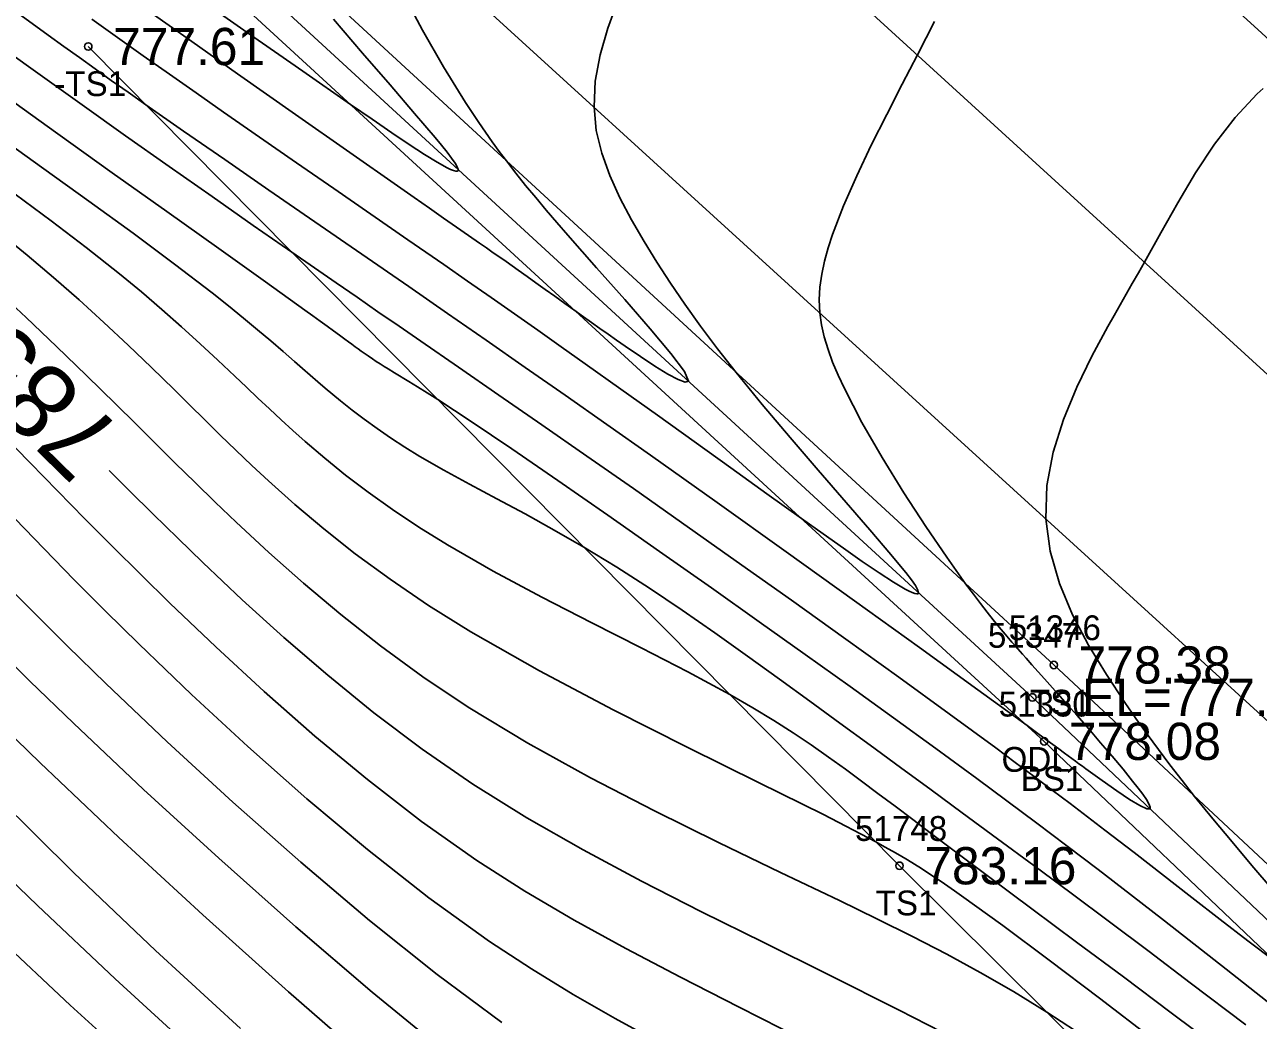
# Model space of a CAD drawing. Extents: x 1378535 to 1380697, y 997729 to 1000024.
# Drawn here: x 1379852.76 to 1379902.52, y 998733.56 to 998773.69 of the extents above; entities that cross this region are included whole.
import ezdxf

# ---------------------------------------------------------------- set-up
doc = ezdxf.new("R2010")
doc.units = 0
for name, color, linetype in [('RD_DTM_BkLn1', 7, 'Continuous'), ('RD_DTM_BkLn2', 7, 'Continuous'), ('RD_DTM_BkLn_txCode', 7, 'Continuous'), ('RD_DTM_Major1', 7, 'Continuous'), ('RD_DTM_Major1_Lbl', 7, 'Continuous'), ('RD_DTM_Minor1', 7, 'Continuous'), ('RD_EX_H2O', 7, 'Continuous'), ('RD_EX_H2O_txCode', 7, 'Continuous'), ('RD_EX_Road', 7, 'Continuous'), ('RD_EX_TX_H2O_ELEV', 7, 'Continuous'), ('RD_EX_TX_Misc_ELEV', 7, 'Continuous'), ('RD_SMD_Locator', 7, 'Continuous')]:
    doc.layers.add(name, color=color, linetype=linetype)

msp = doc.modelspace()

# ---------------------------------------------------------------- linework, layer by layer
at = {"layer": 'RD_DTM_BkLn1'}
msp.add_lwpolyline([(1380004.092, 998667.469), (1379960.441, 998707.181), (1379917.6, 998746.178), (1379872.26, 998787.533), (1379830.053, 998826.06), (1379785.115, 998866.805), (1379748.988, 998899.861), (1379722.936, 998924.281)], dxfattribs=at)
at = {"layer": 'RD_DTM_BkLn2'}
for points in [[(1379737.292, 998874.883), (1379752.749, 998868.877), (1379772.794, 998857.625), (1379802.995, 998831.849), (1379848.378, 998790.114), (1379894.268, 998747.881), (1379937.731, 998707.347), (1379986.156, 998664.45), (1380033.629, 998623.704), (1380075.028, 998584.523), (1380116.989, 998546.354), (1380162.137, 998505.398), (1380208.594, 998461.82), (1380262.411, 998411.759)], [(1380321.815, 998326.615), (1380322.659, 998329.174), (1380322.261, 998332.77), (1380321.137, 998334.343), (1380320.107, 998334.637), (1380319.184, 998334.516), (1380315.041, 998338.979), (1380309.473, 998346.954), (1380304.757, 998357.874), (1380262.267, 998407.427), (1380207.067, 998458.846), (1380160.069, 998502.831), (1380114.551, 998544.043), (1380071.667, 998582.108), (1380029.128, 998620.782), (1379985.006, 998662.48), (1379936.375, 998704.347), (1379893.878, 998744.802), (1379846.871, 998787.948), (1379800.334, 998830.073), (1379753.878, 998865.5), (1379725.58, 998874.504)], [(1380252.918, 998398.067), (1380204.142, 998434.59), (1380151.218, 998475.61), (1380095.777, 998523.128), (1380059.674, 998564.774), (1380017.136, 998611.833), (1379979.819, 998653.892), (1379930.027, 998698.097), (1379888.044, 998739.788), (1379855.325, 998772.813)]]:
    msp.add_lwpolyline(points, dxfattribs=at)
at = {"layer": 'RD_DTM_Major1'}
for points in [[(1379865.221, 998773.915), (1379866.389, 998772.546), (1379867.498, 998771.264), (1379868.49, 998770.116), (1379869.312, 998769.15), (1379869.574, 998768.832), (1379869.798, 998768.552), (1379869.981, 998768.312), (1379870.119, 998768.113), (1379870.209, 998767.96), (1379870.247, 998767.853), (1379870.241, 998767.805), (1379870.206, 998767.782), (1379870.144, 998767.784), (1379870.054, 998767.81), (1379869.94, 998767.857), (1379869.8, 998767.924), (1379869.4, 998768.149), (1379868.888, 998768.465), (1379868.274, 998768.865), (1379867.567, 998769.339), (1379866.774, 998769.879), (1379865.905, 998770.478), (1379863.979, 998771.813), (1379861.872, 998773.284), (1379859.672, 998774.829)], [(1379903.83, 998733.568), (1379901.215, 998735.623), (1379898.736, 998737.562), (1379897.358, 998738.63), (1379896.051, 998739.633), (1379894.798, 998740.586), (1379893.579, 998741.504), (1379892.373, 998742.403), (1379891.163, 998743.298), (1379889.508, 998744.51), (1379887.806, 998745.745), (1379886.053, 998747.007), (1379884.246, 998748.299), (1379882.381, 998749.624), (1379880.456, 998750.984), (1379878.367, 998752.455), (1379876.28, 998753.915), (1379874.269, 998755.311), (1379872.408, 998756.589), (1379870.77, 998757.696), (1379869.429, 998758.577), (1379868.989, 998758.857), (1379868.601, 998759.098), (1379868.258, 998759.308), (1379867.677, 998759.659), (1379867.424, 998759.813), (1379867.259, 998759.916), (1379867.099, 998760.018), (1379866.941, 998760.121), (1379866.783, 998760.227), (1379866.621, 998760.337), (1379866.454, 998760.453), (1379866.337, 998760.535), (1379866.216, 998760.621), (1379866.09, 998760.712), (1379865.958, 998760.807), (1379865.819, 998760.908), (1379865.673, 998761.014), (1379865.452, 998761.175), (1379865.213, 998761.35), (1379864.956, 998761.537), (1379864.679, 998761.739), (1379864.381, 998761.955), (1379864.06, 998762.187), (1379862.479, 998763.322), (1379860.59, 998764.668), (1379858.493, 998766.158), (1379856.294, 998767.723), (1379854.093, 998769.295), (1379851.993, 998770.804)], [(1379890.919, 998732.487), (1379888.027, 998733.968), (1379885.139, 998735.417), (1379882.566, 998736.69), (1379880.062, 998737.934), (1379877.632, 998739.171), (1379875.282, 998740.426), (1379873.016, 998741.72), (1379870.84, 998743.078), (1379868.797, 998744.486), (1379866.845, 998745.956), (1379864.985, 998747.464), (1379863.216, 998748.99), (1379861.538, 998750.512), (1379859.952, 998752.007), (1379858.934, 998752.989), (1379857.946, 998753.957), (1379856.975, 998754.918), (1379856.171, 998755.719)], [(1379866.755, 998731.786), (1379863.395, 998734.708), (1379859.947, 998737.804), (1379856.56, 998740.927), (1379853.386, 998743.932), (1379851.433, 998745.823)]]:
    msp.add_lwpolyline(points, dxfattribs=at)
at = {"layer": 'RD_DTM_Minor1'}
for points in [[(1379868.045, 998774.926), (1379868.807, 998773.466), (1379869.651, 998771.991), (1379870.542, 998770.555), (1379870.807, 998770.149), (1379871.075, 998769.751), (1379871.346, 998769.358), (1379871.621, 998768.969), (1379871.902, 998768.584), (1379872.189, 998768.2), (1379872.571, 998767.707), (1379872.966, 998767.214), (1379873.373, 998766.719), (1379873.792, 998766.221), (1379874.224, 998765.718), (1379874.667, 998765.208), (1379875.823, 998763.897), (1379876.961, 998762.614), (1379877.992, 998761.435), (1379878.824, 998760.441), (1379879.368, 998759.71), (1379879.532, 998759.321), (1379879.405, 998759.279), (1379879.116, 998759.384), (1379878.697, 998759.609), (1379878.179, 998759.926), (1379877.594, 998760.31), (1379876.974, 998760.732), (1379876.631, 998760.971), (1379876.29, 998761.21), (1379875.953, 998761.449), (1379875.624, 998761.683), (1379875.305, 998761.911), (1379874.999, 998762.13), (1379874.553, 998762.45), (1379874.14, 998762.746), (1379873.751, 998763.023), (1379873.38, 998763.287), (1379873.022, 998763.542), (1379872.668, 998763.792), (1379872.423, 998763.965), (1379872.175, 998764.139), (1379871.922, 998764.317), (1379871.661, 998764.5), (1379871.389, 998764.69), (1379871.105, 998764.888), (1379870.66, 998765.198), (1379870.178, 998765.534), (1379869.655, 998765.898), (1379869.086, 998766.294), (1379868.467, 998766.725), (1379867.794, 998767.195), (1379865.873, 998768.536), (1379863.689, 998770.065), (1379861.347, 998771.71), (1379858.95, 998773.4), (1379856.603, 998775.064)], [(1379876.671, 998774.617), (1379876.278, 998773.551), (1379875.97, 998772.482), (1379875.776, 998771.419), (1379875.723, 998770.374), (1379875.816, 998769.433), (1379876.034, 998768.513), (1379876.355, 998767.607), (1379876.761, 998766.715), (1379877.23, 998765.83), (1379877.745, 998764.951), (1379878.26, 998764.118), (1379878.805, 998763.278), (1379879.389, 998762.423), (1379880.019, 998761.543), (1379880.704, 998760.631), (1379881.451, 998759.677), (1379882.507, 998758.383), (1379883.628, 998757.055), (1379884.76, 998755.738), (1379886.848, 998753.332), (1379887.698, 998752.338), (1379888.022, 998751.949), (1379888.299, 998751.606), (1379888.523, 998751.314), (1379888.688, 998751.078), (1379888.788, 998750.901), (1379888.817, 998750.789), (1379888.797, 998750.752), (1379888.746, 998750.743), (1379888.667, 998750.758), (1379888.561, 998750.798), (1379888.43, 998750.86), (1379888.274, 998750.943), (1379887.806, 998751.221), (1379887.224, 998751.598), (1379886.544, 998752.058), (1379885.784, 998752.586), (1379884.961, 998753.166), (1379884.093, 998753.783), (1379882.69, 998754.786), (1379881.239, 998755.825), (1379879.762, 998756.884), (1379878.279, 998757.947), (1379876.808, 998758.998), (1379875.371, 998760.02), (1379874.404, 998760.705), (1379873.454, 998761.374), (1379872.513, 998762.034), (1379871.573, 998762.69), (1379870.626, 998763.35), (1379869.664, 998764.018), (1379868.213, 998765.022), (1379866.728, 998766.049), (1379865.226, 998767.087), (1379863.722, 998768.127), (1379862.234, 998769.159), (1379860.777, 998770.172), (1379859.674, 998770.942), (1379858.597, 998771.697), (1379857.541, 998772.443), (1379856.502, 998773.181), (1379855.476, 998773.914)], [(1379889.453, 998773.821), (1379889.115, 998773.16), (1379888.765, 998772.478), (1379888.155, 998771.298), (1379887.527, 998770.077), (1379886.906, 998768.838), (1379886.319, 998767.604), (1379885.791, 998766.396), (1379885.348, 998765.238), (1379885.168, 998764.69), (1379885.02, 998764.155), (1379884.908, 998763.63), (1379884.836, 998763.111), (1379884.809, 998762.594), (1379884.833, 998762.075), (1379884.9, 998761.593), (1379885.011, 998761.103), (1379885.161, 998760.604), (1379885.348, 998760.093), (1379885.569, 998759.567), (1379885.82, 998759.024), (1379886.526, 998757.658), (1379887.34, 998756.238), (1379888.215, 998754.82), (1379889.101, 998753.462), (1379889.949, 998752.221), (1379890.712, 998751.154), (1379891.023, 998750.733), (1379891.309, 998750.355), (1379891.576, 998750.012), (1379891.827, 998749.698), (1379892.068, 998749.404), (1379892.303, 998749.125), (1379892.441, 998748.963), (1379892.58, 998748.801), (1379892.72, 998748.641), (1379893.005, 998748.317), (1379893.152, 998748.151), (1379893.388, 998747.886), (1379893.634, 998747.61), (1379893.889, 998747.324), (1379894.431, 998746.715), (1379894.719, 998746.392), (1379895.19, 998745.858), (1379895.675, 998745.305), (1379896.157, 998744.748), (1379896.624, 998744.201), (1379897.059, 998743.68), (1379897.448, 998743.2), (1379897.667, 998742.92), (1379897.853, 998742.67), (1379898.002, 998742.454), (1379898.107, 998742.279), (1379898.16, 998742.151), (1379898.157, 998742.076), (1379898.018, 998742.076), (1379897.732, 998742.212), (1379897.321, 998742.464), (1379896.807, 998742.809), (1379896.214, 998743.227), (1379895.565, 998743.696), (1379895.425, 998743.798), (1379895.283, 998743.901), (1379895.139, 998744.006), (1379894.847, 998744.22), (1379894.697, 998744.33), (1379894.466, 998744.499), (1379894.228, 998744.674), (1379893.983, 998744.854), (1379893.463, 998745.234), (1379893.187, 998745.436), (1379891.205, 998746.879), (1379888.846, 998748.585), (1379886.228, 998750.47), (1379883.469, 998752.447), (1379880.685, 998754.432), (1379877.995, 998756.34), (1379876.24, 998757.577), (1379874.565, 998758.751), (1379872.95, 998759.878), (1379871.374, 998760.974), (1379869.815, 998762.053), (1379868.254, 998763.132), (1379866.36, 998764.438), (1379864.468, 998765.743), (1379862.615, 998767.022), (1379860.837, 998768.251), (1379859.17, 998769.406), (1379857.651, 998770.465), (1379856.932, 998770.969), (1379856.252, 998771.448), (1379855.6, 998771.91), (1379854.966, 998772.363), (1379854.34, 998772.813), (1379853.712, 998773.269), (1379852.623, 998774.065)], [(1379903.183, 998735.944), (1379902.099, 998736.762), (1379900.98, 998737.619), (1379899.836, 998738.505), (1379897.503, 998740.317), (1379896.33, 998741.222), (1379895.629, 998741.759), (1379894.924, 998742.295), (1379894.207, 998742.837), (1379893.473, 998743.388), (1379892.713, 998743.953), (1379891.923, 998744.539), (1379890.044, 998745.916), (1379888.017, 998747.387), (1379885.883, 998748.923), (1379883.684, 998750.494), (1379881.46, 998752.072), (1379879.251, 998753.629), (1379877.31, 998754.99), (1379875.428, 998756.303), (1379873.617, 998757.56), (1379871.89, 998758.755), (1379870.26, 998759.881), (1379868.739, 998760.93), (1379867.859, 998761.536), (1379867.008, 998762.123), (1379866.168, 998762.703), (1379865.322, 998763.288), (1379864.452, 998763.889), (1379863.54, 998764.521), (1379861.983, 998765.602), (1379860.317, 998766.763), (1379858.584, 998767.976), (1379856.823, 998769.216), (1379855.075, 998770.455), (1379853.38, 998771.668), (1379852.017, 998772.654)], [(1379902.708, 998771.122), (1379902.463, 998770.898), (1379901.576, 998769.946), (1379900.754, 998768.873), (1379899.988, 998767.716), (1379899.268, 998766.514), (1379898.583, 998765.304), (1379897.925, 998764.124), (1379897.677, 998763.685), (1379897.431, 998763.254), (1379897.186, 998762.826), (1379896.942, 998762.398), (1379896.698, 998761.967), (1379896.453, 998761.53), (1379895.807, 998760.331), (1379895.196, 998759.078), (1379894.661, 998757.783), (1379894.245, 998756.46), (1379893.992, 998755.12), (1379893.942, 998753.777), (1379894.121, 998752.465), (1379894.496, 998751.171), (1379895.026, 998749.905), (1379895.67, 998748.676), (1379896.387, 998747.493), (1379897.135, 998746.365), (1379897.582, 998745.72), (1379898.031, 998745.091), (1379898.486, 998744.47), (1379898.954, 998743.85), (1379899.439, 998743.224), (1379899.948, 998742.584), (1379900.684, 998741.679), (1379901.46, 998740.746), (1379902.261, 998739.796), (1379903.074, 998738.839)], [(1379902.008, 998733.368), (1379899.773, 998735.072), (1379898.114, 998736.325), (1379896.512, 998737.526), (1379894.962, 998738.681), (1379893.458, 998739.796), (1379891.996, 998740.875), (1379890.569, 998741.926), (1379889.316, 998742.847), (1379888.081, 998743.754), (1379886.858, 998744.65), (1379885.643, 998745.538), (1379884.428, 998746.422), (1379883.207, 998747.306), (1379881.908, 998748.242), (1379880.598, 998749.172), (1379879.281, 998750.086), (1379877.961, 998750.974), (1379876.639, 998751.826), (1379875.318, 998752.633), (1379874.123, 998753.32), (1379872.946, 998753.968), (1379871.801, 998754.582), (1379870.703, 998755.169), (1379869.666, 998755.736), (1379868.704, 998756.289), (1379868.09, 998756.665), (1379867.514, 998757.039), (1379866.971, 998757.412), (1379866.457, 998757.784), (1379865.967, 998758.156), (1379865.497, 998758.53), (1379865.189, 998758.783), (1379864.885, 998759.039), (1379864.582, 998759.298), (1379864.277, 998759.563), (1379863.967, 998759.833), (1379863.649, 998760.111), (1379863.18, 998760.519), (1379862.683, 998760.946), (1379862.154, 998761.394), (1379861.587, 998761.866), (1379860.977, 998762.362), (1379860.319, 998762.885), (1379858.808, 998764.043), (1379857.132, 998765.286), (1379855.355, 998766.578), (1379853.539, 998767.883), (1379851.748, 998769.164)], [(1379900.96, 998732.387), (1379899.007, 998733.856), (1379897.072, 998735.304), (1379895.186, 998736.711), (1379893.381, 998738.055), (1379891.689, 998739.316), (1379890.141, 998740.474), (1379889.337, 998741.078), (1379888.581, 998741.647), (1379887.864, 998742.187), (1379887.177, 998742.701), (1379886.512, 998743.195), (1379885.861, 998743.674), (1379885.175, 998744.168), (1379884.477, 998744.658), (1379883.749, 998745.149), (1379882.973, 998745.646), (1379882.131, 998746.158), (1379881.207, 998746.689), (1379879.509, 998747.603), (1379877.626, 998748.572), (1379875.636, 998749.581), (1379873.618, 998750.618), (1379871.65, 998751.669), (1379869.813, 998752.719), (1379868.657, 998753.437), (1379867.592, 998754.147), (1379866.61, 998754.848), (1379865.703, 998755.539), (1379864.862, 998756.218), (1379864.08, 998756.885), (1379863.582, 998757.327), (1379863.101, 998757.765), (1379862.632, 998758.201), (1379862.168, 998758.638), (1379861.704, 998759.079), (1379861.234, 998759.525), (1379860.549, 998760.171), (1379859.835, 998760.833), (1379859.087, 998761.511), (1379858.299, 998762.207), (1379857.466, 998762.919), (1379856.582, 998763.649), (1379855.243, 998764.707), (1379853.829, 998765.783), (1379852.376, 998766.859)], [(1379898.242, 998732.813), (1379896.116, 998734.445), (1379894.085, 998735.984), (1379892.21, 998737.378), (1379890.551, 998738.574), (1379890.266, 998738.773), (1379889.99, 998738.964), (1379889.72, 998739.149), (1379889.454, 998739.327), (1379889.19, 998739.501), (1379888.926, 998739.67), (1379888.647, 998739.846), (1379888.361, 998740.021), (1379888.067, 998740.196), (1379887.761, 998740.374), (1379887.438, 998740.556), (1379887.096, 998740.745), (1379884.973, 998741.849), (1379882.388, 998743.133), (1379879.506, 998744.555), (1379876.496, 998746.072), (1379873.525, 998747.639), (1379870.761, 998749.214), (1379869.05, 998750.284), (1379867.5, 998751.335), (1379866.096, 998752.365), (1379864.82, 998753.371), (1379863.656, 998754.351), (1379862.589, 998755.303), (1379861.916, 998755.927), (1379861.271, 998756.541), (1379860.644, 998757.15), (1379860.026, 998757.757), (1379859.41, 998758.367), (1379858.786, 998758.983), (1379857.875, 998759.872), (1379856.933, 998760.775), (1379855.959, 998761.686), (1379854.956, 998762.599), (1379853.925, 998763.507), (1379852.866, 998764.404), (1379851.738, 998765.318)], [(1379895.719, 998732.756), (1379893.984, 998733.889), (1379892.637, 998734.713), (1379891.299, 998735.484), (1379889.948, 998736.219), (1379888.565, 998736.937), (1379887.129, 998737.653), (1379885.619, 998738.387), (1379883.251, 998739.52), (1379880.746, 998740.724), (1379878.168, 998741.996), (1379875.583, 998743.332), (1379873.056, 998744.729), (1379870.652, 998746.184), (1379868.822, 998747.408), (1379867.11, 998748.655), (1379865.508, 998749.914), (1379864.009, 998751.173), (1379862.605, 998752.419), (1379861.288, 998753.641), (1379860.447, 998754.444), (1379859.633, 998755.236), (1379858.835, 998756.022), (1379857.248, 998757.598), (1379856.44, 998758.398), (1379855.26, 998759.553), (1379854.049, 998760.721), (1379852.821, 998761.882), (1379851.591, 998763.017)], [(1379884.122, 998732.79), (1379881.574, 998734.084), (1379879.213, 998735.29), (1379877.008, 998736.446), (1379874.926, 998737.59), (1379872.934, 998738.761), (1379871.001, 998739.997), (1379868.766, 998741.574), (1379866.581, 998743.259), (1379864.46, 998745.017), (1379862.418, 998746.812), (1379860.467, 998748.609), (1379858.621, 998750.373), (1379857.443, 998751.526), (1379856.304, 998752.657), (1379855.191, 998753.778), (1379854.089, 998754.897), (1379852.985, 998756.024), (1379851.864, 998757.17)], [(1379878.328, 998732.673), (1379876.581, 998733.624), (1379874.879, 998734.599), (1379873.198, 998735.625), (1379871.514, 998736.733), (1379869.06, 998738.5), (1379866.59, 998740.437), (1379864.144, 998742.486), (1379861.764, 998744.589), (1379859.489, 998746.69), (1379857.361, 998748.73), (1379856.027, 998750.045), (1379854.761, 998751.317), (1379853.546, 998752.56), (1379852.364, 998753.785)], [(1379872.003, 998733.47), (1379869.392, 998735.402), (1379866.667, 998737.581), (1379863.899, 998739.925), (1379861.157, 998742.354), (1379858.512, 998744.785), (1379856.035, 998747.138), (1379854.491, 998748.641), (1379853.036, 998750.084), (1379851.653, 998751.478)], [(1379869.72, 998732.284), (1379866.776, 998734.69), (1379863.695, 998737.329), (1379860.587, 998740.091), (1379857.56, 998742.864), (1379854.725, 998745.537), (1379852.971, 998747.232), (1379851.333, 998748.844)], [(1379861.469, 998733.225), (1379858.044, 998736.364), (1379854.747, 998739.507), (1379851.661, 998742.537)], [(1379859.599, 998732.318), (1379856.411, 998735.232), (1379853.275, 998738.181), (1379850.285, 998741.066)], [(1379857.548, 998731.48), (1379854.598, 998734.172), (1379851.666, 998736.912)]]:
    msp.add_lwpolyline(points, dxfattribs=at)
at = {"layer": 'RD_EX_H2O'}
msp.add_lwpolyline([(1379736.894, 998874.065), (1379751.828, 998867.642), (1379771.891, 998856.367), (1379801.405, 998830.336), (1379847.091, 998789.131), (1379893.404, 998746.574), (1379936.347, 998705.935), (1379983.745, 998664.271), (1380032.204, 998621.669), (1380073.465, 998582.905), (1380116.04, 998544.611), (1380160.954, 998503.902), (1380207.715, 998459.994), (1380261.249, 998409.341)], dxfattribs=at)
at = {"layer": 'RD_EX_Road'}
for points in [[(1380011.635, 998674.458), (1379968.255, 998714.254), (1379924.811, 998753.181), (1379879.744, 998794.218), (1379836.831, 998833.73), (1379792.754, 998873.502), (1379756.459, 998907.126), (1379730.54, 998932.03)], [(1379997.465, 998660.003), (1379953.435, 998699.92), (1379910.65, 998738.557), (1379864.964, 998780.174), (1379823.134, 998818.796), (1379778.446, 998859.585), (1379742.74, 998892.973), (1379715.649, 998915.949)]]:
    msp.add_lwpolyline(points, dxfattribs=at)
at = {"layer": 'RD_SMD_Locator'}
for centre in [(1379855.325, 998772.813), (1379894.268, 998747.881), (1379893.404, 998746.574), (1379893.878, 998744.802), (1379888.044, 998739.788)]:
    msp.add_circle(centre, 0.15, dxfattribs=at)

# ---------------------------------------------------------------- texts
at = {"layer": 'RD_DTM_BkLn_txCode'}
for s, p in [('-TS1', (1379853.955, 998770.813)), ('51346', (1379892.449, 998748.881)), ('TS1', (1379893.307, 998745.881)), ('51330', (1379892.043, 998745.802)), ('BS1', (1379892.933, 998742.802)), ('51748', (1379886.249, 998740.788)), ('TS1', (1379887.083, 998737.788))]:
    msp.add_text(s, height=1, dxfattribs=at).set_placement(p)
at = {"layer": 'RD_DTM_Major1_Lbl'}
msp.add_text('785', height=3, rotation=135.6143, dxfattribs=at).set_placement((1379856.808, 998757.232))
at = {"layer": 'RD_EX_H2O_txCode'}
for s, p in [('51347', (1379891.609, 998748.574)), ('ODL', (1379892.16, 998743.574))]:
    msp.add_text(s, height=1, dxfattribs=at).set_placement(p)
at = {"layer": 'RD_EX_TX_H2O_ELEV'}
msp.add_text('EL=777.494', height=1.5, dxfattribs=at).set_placement((1379895.404, 998745.824))
at = {"layer": 'RD_EX_TX_Misc_ELEV'}
for s, p in [('777.61', (1379856.325, 998772.063)), ('778.38', (1379895.268, 998747.131)), ('778.08', (1379894.878, 998744.052)), ('783.16', (1379889.044, 998739.038))]:
    msp.add_text(s, height=1.5, dxfattribs=at).set_placement(p)

doc.saveas('drawing.dxf')
